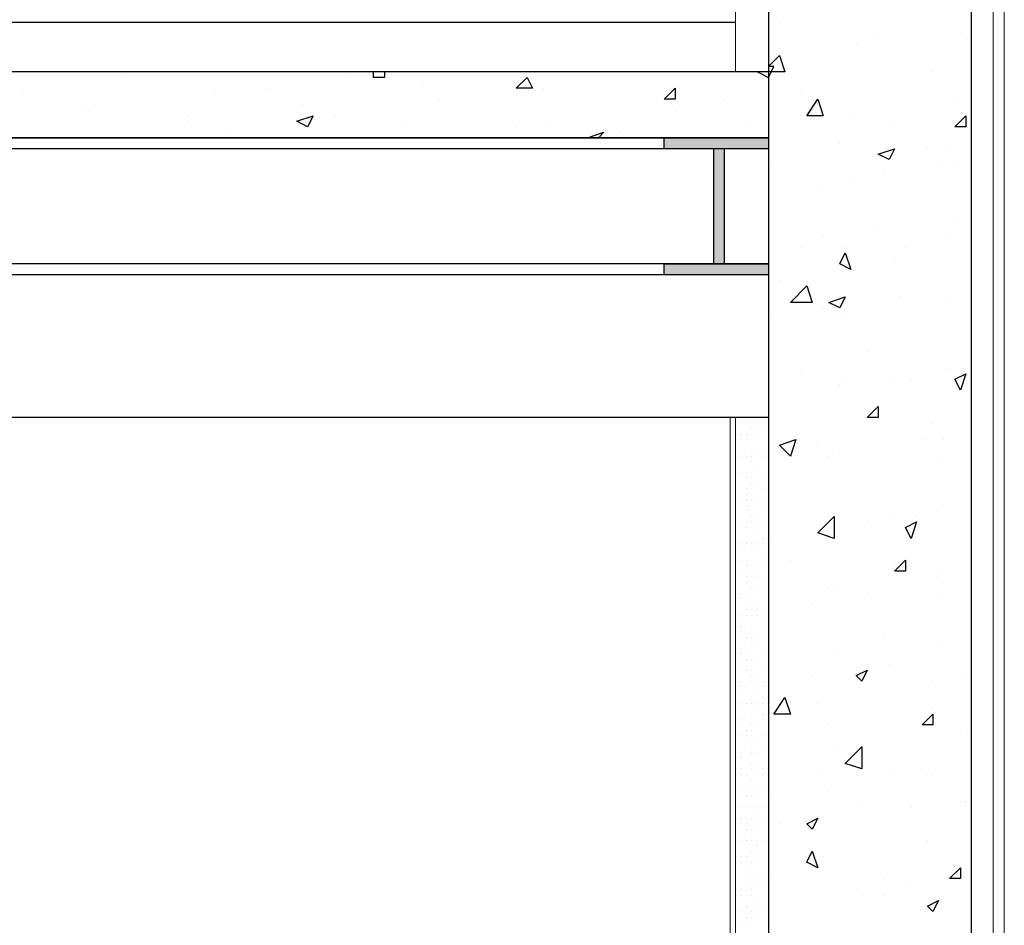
# Model space of a CAD drawing. Header units: metres. Extents: x 5.7 to 89.8, y 4 to 63.5.
# Tile 287 of 475: x 57.6 to 59.3, y 13.9 to 15.5. Entities that reach past the tile are written whole.
import ezdxf

# ---------------------------------------------------------------- set-up
doc = ezdxf.new("R2010")
doc.units = ezdxf.units.M
doc.header["$MEASUREMENT"] = 0
for name, color, linetype in [('PDF17_beam-A', 7, 'Continuous'), ('PDF17_boresh', 7, 'Continuous'), ('PDF17_hatch', 7, 'Continuous'), ('PDF17_hatch-borshi', 7, 'Continuous'), ('PDF17_kaff', 7, 'Continuous'), ('PDF17_shear wall', 7, 'Continuous')]:
    doc.layers.add(name, color=color, linetype=linetype)

msp = doc.modelspace()

# ---------------------------------------------------------------- linework, layer by layer
at = {"layer": 'PDF17_beam-A', "lineweight": 25}
for points in [[(58.8884, 15.3104), (45.9344, 15.3104)], [(58.8884, 15.2911), (50.9137, 15.2911)], [(58.7921, 15.2911), (58.7921, 15.0889), (58.8017, 15.0889)], [(58.8113, 15.0889), (58.8113, 15.2911)], [(58.8884, 15.0889), (50.9137, 15.0889)], [(58.8884, 15.0696), (50.9137, 15.0696)]]:
    msp.add_lwpolyline(points, dxfattribs=at)
for points in [[(58.7054, 15.3104), (58.8884, 15.3104), (58.8884, 15.2911), (58.7054, 15.2911)], [(58.7054, 15.0889), (58.8884, 15.0889), (58.8884, 15.0696), (58.7054, 15.0696)]]:
    msp.add_lwpolyline(points, close=True, dxfattribs=at)
at = {"layer": 'PDF17_beam-A', "transparency": 33554559}
for points in [[(58.7054, 15.2911), (58.8884, 15.2911), (58.7054, 15.3104)], [(58.8884, 15.2911), (58.7054, 15.3104), (58.8884, 15.3104)], [(58.7921, 15.0889), (58.8113, 15.0889), (58.7921, 15.2911)], [(58.8113, 15.0889), (58.7921, 15.2911), (58.8113, 15.2911)], [(58.7054, 15.0696), (58.8884, 15.0696), (58.7054, 15.0889)], [(58.8884, 15.0696), (58.7054, 15.0889), (58.8884, 15.0889)]]:
    msp.add_solid(points, dxfattribs=at)
at = {"layer": 'PDF17_boresh', "lineweight": 25}
for points in [[(58.8306, 15.5127), (44.2682, 15.5127)], [(58.8884, 14.8192), (50.9137, 14.8192)]]:
    msp.add_lwpolyline(points, dxfattribs=at)
at = {"layer": 'PDF17_hatch', "lineweight": 25}
for points in [[(58.9076, 15.5127), (58.9076, 15.5127)], [(58.9076, 15.5127), (58.9076, 15.5127)], [(58.8884, 15.4934), (58.8884, 15.4934)], [(59.2255, 15.4934), (59.2255, 15.4934)], [(59.0425, 15.4741), (59.0425, 15.4741)], [(59.081, 15.4838), (59.081, 15.4838)], [(58.8787, 15.426), (58.8691, 15.426), (58.8884, 15.4163), (58.898, 15.4356), (58.8884, 15.4356), (58.9076, 15.4549), (58.9173, 15.426), (58.8884, 15.426)], [(58.2142, 15.426), (58.2142, 15.4163), (58.1949, 15.4163), (58.1949, 15.426)], [(58.6765, 15.426), (58.6765, 15.426)], [(58.8884, 15.426), (58.8884, 15.426)], [(59.1773, 15.426), (59.1773, 15.426)], [(57.7615, 15.4163), (57.7615, 15.4163)], [(58.1468, 15.4163), (58.1468, 15.4163)], [(58.2816, 15.4067), (58.2816, 15.4067)], [(58.8884, 15.4163), (58.8884, 15.4163)], [(57.5785, 15.3874), (57.5785, 15.3874)], [(57.9156, 15.3874), (57.9156, 15.3874)], [(58.0119, 15.3971), (58.0119, 15.3971)], [(58.4935, 15.3971), (58.4935, 15.3971)], [(58.9462, 15.3874), (58.9462, 15.3874)], [(58.3105, 15.3778), (58.3105, 15.3778)], [(58.8113, 15.3778), (58.8113, 15.3778)], [(59.2158, 15.3778), (59.2158, 15.3778)], [(57.6845, 15.3586), (57.6845, 15.3586)], [(57.6941, 15.3586), (57.6941, 15.3586)], [(58.0697, 15.3682), (58.0697, 15.3682)], [(58.7246, 15.3586), (58.7246, 15.3586)], [(57.8675, 15.3489), (57.8675, 15.3489)], [(57.8675, 15.3393), (57.8675, 15.3393)], [(58.0601, 15.3393), (58.0601, 15.3393)], [(58.1275, 15.3489), (58.1275, 15.3489)], [(58.2527, 15.3393), (58.2527, 15.3393)], [(59.0328, 15.3489), (59.0328, 15.3489)], [(59.1003, 15.3393), (59.1003, 15.3393)], [(57.9445, 15.32), (57.9445, 15.32)], [(58.4453, 15.3297), (58.4453, 15.3297)], [(58.5031, 15.3297), (58.5031, 15.3297)], [(58.5802, 15.3104), (58.5705, 15.3104), (58.5994, 15.32), (58.5898, 15.3104)], [(58.6283, 15.32), (58.6283, 15.32)], [(58.8498, 15.3297), (58.8498, 15.3297)], [(57.7519, 15.3104), (57.7519, 15.3104)], [(58.3683, 15.3104), (58.3683, 15.3104)], [(58.8209, 15.3104), (58.8209, 15.3104)], [(58.8884, 15.3008), (58.8884, 15.3008)], [(59.0136, 15.3008), (59.0136, 15.3008)], [(59.1677, 15.2911), (59.1677, 15.2911)], [(59.2062, 15.2911), (59.2062, 15.2911)], [(59.081, 15.2815), (59.081, 15.2815)], [(58.898, 15.2622), (58.898, 15.2622)], [(59.0906, 15.2526), (59.0906, 15.2526)], [(59.1869, 15.2622), (59.1869, 15.2622)], [(59.2158, 15.2622), (59.2158, 15.2622)], [(59.0328, 15.2333), (59.0328, 15.2333)], [(58.975, 15.2237), (58.975, 15.2237)], [(59.2158, 15.1659), (59.2158, 15.1659)], [(59.081, 15.1563), (59.081, 15.1563)], [(58.9847, 15.137), (58.9847, 15.137)], [(59.2062, 15.137), (59.2062, 15.137)], [(58.9462, 15.1178), (58.9462, 15.1178)], [(59.0232, 15.1178), (59.0232, 15.1178)], [(59.1291, 15.1178), (59.1291, 15.1178)], [(59.1099, 15.0985), (59.1099, 15.0985)], [(58.9076, 15.06), (58.9076, 15.06)], [(59.1195, 15.0311), (59.1195, 15.0311)], [(58.9847, 15.0118), (58.9847, 15.0118)], [(59.2062, 15.0215), (59.2062, 15.0215)], [(58.898, 15.0022), (58.898, 15.0022)], [(59.0232, 14.9926), (59.0232, 14.9926)], [(59.0617, 14.9348), (59.0617, 14.9348)], [(59.2062, 14.9059), (59.2062, 14.9059)], [(58.9462, 14.8963), (58.9462, 14.8963)], [(59.0232, 14.8866), (59.0232, 14.8866)], [(59.1003, 14.8866), (59.1003, 14.8866)], [(59.1388, 14.8866), (59.1388, 14.8866)], [(59.0136, 14.877), (59.0136, 14.877)], [(58.8884, 14.8674), (58.8884, 14.8674)], [(58.8884, 14.8481), (58.8884, 14.8481)], [(59.1773, 14.8096), (59.1773, 14.8096)], [(58.975, 14.7711), (58.975, 14.7711)], [(59.158, 14.7807), (59.158, 14.7807)], [(59.1966, 14.7807), (59.1966, 14.7807)], [(58.9269, 14.7518), (58.9269, 14.7518)], [(58.9943, 14.7518), (58.9943, 14.7518)], [(59.0136, 14.7614), (59.0136, 14.7614)], [(59.1869, 14.7422), (59.1869, 14.7422)], [(59.1966, 14.6651), (59.1966, 14.6651)], [(59.1099, 14.6458), (59.1099, 14.6458)], [(59.1484, 14.6458), (59.1484, 14.6458)], [(59.0039, 14.6362), (59.0039, 14.6362)], [(59.0617, 14.6362), (59.0617, 14.6362)], [(58.898, 14.6073), (58.898, 14.6073)], [(58.9269, 14.5688), (58.9269, 14.5688)], [(59.1099, 14.5592), (59.1099, 14.5592)], [(59.1869, 14.5495), (59.1869, 14.5495)], [(59.1966, 14.5303), (59.1966, 14.5303)], [(58.9943, 14.5206), (58.9943, 14.5206)], [(59.0039, 14.5206), (59.0039, 14.5206)], [(59.0617, 14.511), (59.0617, 14.511)], [(59.1869, 14.511), (59.1869, 14.511)], [(58.9654, 14.4917), (58.9654, 14.4917)], [(59.0906, 14.434), (59.0906, 14.434)], [(59.1869, 14.4243), (59.1869, 14.4243)], [(59.0039, 14.4051), (59.0039, 14.4051)], [(59.1003, 14.3858), (59.1003, 14.3858)], [(58.9654, 14.3665), (58.9654, 14.3665)], [(59.0425, 14.3762), (59.0425, 14.3762)], [(59.2351, 14.3665), (59.2351, 14.3665)], [(59.1773, 14.3569), (59.1773, 14.3569)], [(58.975, 14.3184), (58.975, 14.3184)], [(59.1773, 14.3088), (59.1773, 14.3088)], [(58.9943, 14.2799), (58.9943, 14.2799)], [(59.2255, 14.2702), (59.2255, 14.2702)], [(59.0039, 14.2413), (59.0039, 14.2413)], [(58.975, 14.1932), (58.975, 14.1932)], [(59.1099, 14.1932), (59.1099, 14.1932)], [(59.1677, 14.1932), (59.1677, 14.1932)], [(59.1773, 14.1932), (59.1773, 14.1932)], [(58.9943, 14.1643), (58.9943, 14.1643)], [(58.898, 14.1547), (58.898, 14.1547)], [(59.0521, 14.145), (59.0521, 14.145)], [(59.2255, 14.145), (59.2255, 14.145)], [(59.2351, 14.145), (59.2351, 14.145)], [(59.1388, 14.1354), (59.1388, 14.1354)], [(58.9076, 14.1065), (58.9076, 14.1065)], [(59.1677, 14.0776), (59.1677, 14.0776)], [(58.9847, 14.0487), (58.9847, 14.0487)], [(58.898, 14.0198), (58.898, 14.0198)], [(59.0906, 14.0102), (59.0906, 14.0102)], [(59.0425, 13.9909), (59.0425, 13.9909)], [(59.1291, 14.0006), (59.1291, 14.0006)], [(59.0906, 13.9813), (59.0906, 13.9813)], [(59.1677, 13.9524), (59.1677, 13.9524)]]:
    msp.add_lwpolyline(points, dxfattribs=at)
for points in [[(58.4646, 15.4163), (58.4742, 15.3971), (58.4453, 15.3971)], [(58.7246, 15.3971), (58.7246, 15.3778), (58.7054, 15.3778)], [(58.975, 15.3778), (58.9847, 15.3489), (58.9558, 15.3489)], [(58.089, 15.3489), (58.0793, 15.3297), (58.0601, 15.3393)], [(59.2351, 15.3489), (59.2351, 15.3297), (59.2158, 15.3297)], [(59.1099, 15.2911), (59.1003, 15.2719), (59.081, 15.2815)], [(59.0232, 15.1081), (59.0328, 15.0792), (59.0136, 15.0889)], [(58.9654, 15.0215), (58.9269, 15.0215), (58.9558, 15.0504)], [(59.0232, 15.0311), (59.0136, 15.0118), (58.9943, 15.0215)], [(59.2351, 14.8963), (59.2255, 14.8674), (59.2158, 14.8866)], [(59.081, 14.8385), (59.081, 14.8192), (59.0617, 14.8192)], [(58.9365, 14.7807), (58.9269, 14.7518), (58.9076, 14.7711)], [(59.0039, 14.6073), (58.975, 14.617), (59.0039, 14.6458)], [(59.1484, 14.6362), (59.1388, 14.6073), (59.1291, 14.6266)], [(59.1291, 14.5688), (59.1291, 14.5495), (59.1099, 14.5495)], [(59.0617, 14.3762), (59.0521, 14.3569), (59.0425, 14.3665)], [(58.9173, 14.328), (58.9269, 14.2991), (58.898, 14.2991)], [(59.1773, 14.2991), (59.1773, 14.2799), (59.158, 14.2799)], [(59.0521, 14.2028), (59.0232, 14.2124), (59.0521, 14.2413)], [(58.975, 14.1161), (58.9654, 14.0969), (58.9558, 14.1065)], [(58.9654, 14.0583), (58.975, 14.0294), (58.9558, 14.0391)], [(59.2255, 14.0294), (59.2255, 14.0102), (59.2062, 14.0102)], [(59.1869, 13.9717), (59.1773, 13.9524), (59.1677, 13.962)]]:
    msp.add_lwpolyline(points, close=True, dxfattribs=at)
at = {"layer": 'PDF17_hatch-borshi', "lineweight": 18}
for points in [[(58.8306, 14.8192), (58.8306, 14.8192)], [(58.8595, 14.8192), (58.8595, 14.8192)], [(58.8787, 14.8192), (58.8787, 14.8192)], [(58.8402, 14.8096), (58.8402, 14.8096)], [(58.8595, 14.7999), (58.8595, 14.7999)], [(58.8691, 14.7999), (58.8691, 14.7999)], [(58.8787, 14.8096), (58.8787, 14.8096)], [(58.8787, 14.7999), (58.8787, 14.7999)], [(58.8884, 14.8096), (58.8884, 14.8096)], [(58.8306, 14.7903), (58.8306, 14.7903)], [(58.8402, 14.7903), (58.8402, 14.7903)], [(58.8498, 14.7903), (58.8498, 14.7903)], [(58.8691, 14.7903), (58.8691, 14.7903)], [(58.8691, 14.7903), (58.8691, 14.7903)], [(58.8402, 14.7807), (58.8402, 14.7807)], [(58.8402, 14.7807), (58.8402, 14.7807)], [(58.8498, 14.7807), (58.8498, 14.7807)], [(58.8498, 14.7807), (58.8498, 14.7807)], [(58.8884, 14.7807), (58.8884, 14.7807)], [(58.8306, 14.7518), (58.8306, 14.7518)], [(58.8402, 14.7518), (58.8402, 14.7518)], [(58.8498, 14.7518), (58.8498, 14.7518)], [(58.8498, 14.7518), (58.8498, 14.7518)], [(58.8595, 14.7614), (58.8595, 14.7614)], [(58.8595, 14.7518), (58.8595, 14.7518)], [(58.8691, 14.7614), (58.8691, 14.7614)], [(58.8787, 14.7614), (58.8787, 14.7614)], [(58.8787, 14.7614), (58.8787, 14.7614)], [(58.8787, 14.7518), (58.8787, 14.7518)], [(58.8787, 14.7518), (58.8787, 14.7518)], [(58.8884, 14.7518), (58.8884, 14.7518)], [(58.8306, 14.7325), (58.8306, 14.7325)], [(58.8595, 14.7422), (58.8595, 14.7422)], [(58.8691, 14.7325), (58.8691, 14.7325)], [(58.8306, 14.7133), (58.8306, 14.7133)], [(58.8402, 14.7229), (58.8402, 14.7229)], [(58.8498, 14.7229), (58.8498, 14.7229)], [(58.8498, 14.7229), (58.8498, 14.7229)], [(58.8498, 14.7133), (58.8498, 14.7133)], [(58.8595, 14.7133), (58.8595, 14.7133)], [(58.8787, 14.7133), (58.8787, 14.7133)], [(58.8595, 14.7036), (58.8595, 14.7036)], [(58.8691, 14.7036), (58.8691, 14.7036)], [(58.8691, 14.7036), (58.8691, 14.7036)], [(58.8691, 14.7036), (58.8691, 14.7036)], [(58.8498, 14.694), (58.8498, 14.694)], [(58.8498, 14.6844), (58.8498, 14.6844)], [(58.8787, 14.694), (58.8787, 14.694)], [(58.8306, 14.6747), (58.8306, 14.6747)], [(58.8306, 14.6747), (58.8306, 14.6747)], [(58.8306, 14.6651), (58.8306, 14.6651)], [(58.8402, 14.6747), (58.8402, 14.6747)], [(58.8498, 14.6747), (58.8498, 14.6747)], [(58.8498, 14.6651), (58.8498, 14.6651)], [(58.8595, 14.6747), (58.8595, 14.6747)], [(58.8691, 14.6747), (58.8691, 14.6747)], [(58.8691, 14.6747), (58.8691, 14.6747)], [(58.8787, 14.6747), (58.8787, 14.6747)], [(58.8787, 14.6651), (58.8787, 14.6651)], [(58.8306, 14.6458), (58.8306, 14.6458)], [(58.8498, 14.6555), (58.8498, 14.6555)], [(58.8595, 14.6458), (58.8595, 14.6458)], [(58.8691, 14.6458), (58.8691, 14.6458)], [(58.8691, 14.6458), (58.8691, 14.6458)], [(58.8306, 14.6266), (58.8306, 14.6266)], [(58.8402, 14.6362), (58.8402, 14.6362)], [(58.8498, 14.6362), (58.8498, 14.6362)], [(58.8498, 14.6266), (58.8498, 14.6266)], [(58.8498, 14.6266), (58.8498, 14.6266)], [(58.8595, 14.6362), (58.8595, 14.6362)], [(58.8691, 14.6362), (58.8691, 14.6362)], [(58.8787, 14.6362), (58.8787, 14.6362)], [(58.8884, 14.6362), (58.8884, 14.6362)], [(58.8306, 14.617), (58.8306, 14.617)], [(58.8306, 14.617), (58.8306, 14.617)], [(58.8691, 14.617), (58.8691, 14.617)], [(58.8306, 14.6073), (58.8306, 14.6073)], [(58.8402, 14.5977), (58.8402, 14.5977)], [(58.8498, 14.6073), (58.8498, 14.6073)], [(58.8498, 14.5977), (58.8498, 14.5977)], [(58.8595, 14.5977), (58.8595, 14.5977)], [(58.8595, 14.5977), (58.8595, 14.5977)], [(58.8691, 14.5977), (58.8691, 14.5977)], [(58.8787, 14.6073), (58.8787, 14.6073)], [(58.8787, 14.5977), (58.8787, 14.5977)], [(58.8884, 14.5977), (58.8884, 14.5977)], [(58.8306, 14.5881), (58.8306, 14.5881)], [(58.8402, 14.5881), (58.8402, 14.5881)], [(58.8595, 14.5881), (58.8595, 14.5881)], [(58.8691, 14.5881), (58.8691, 14.5881)], [(58.8691, 14.5881), (58.8691, 14.5881)], [(58.8787, 14.5784), (58.8787, 14.5784)], [(58.8306, 14.5688), (58.8306, 14.5688)], [(58.8306, 14.5592), (58.8306, 14.5592)], [(58.8402, 14.5688), (58.8402, 14.5688)], [(58.8498, 14.5688), (58.8498, 14.5688)], [(58.8498, 14.5592), (58.8498, 14.5592)], [(58.8691, 14.5592), (58.8691, 14.5592)], [(58.8691, 14.5592), (58.8691, 14.5592)], [(58.8787, 14.5592), (58.8787, 14.5592)], [(58.8306, 14.5495), (58.8306, 14.5495)], [(58.8402, 14.5495), (58.8402, 14.5495)], [(58.8498, 14.5495), (58.8498, 14.5495)], [(58.8498, 14.5495), (58.8498, 14.5495)], [(58.8498, 14.5399), (58.8498, 14.5399)], [(58.8691, 14.5495), (58.8691, 14.5495)], [(58.8691, 14.5399), (58.8691, 14.5399)], [(58.8306, 14.5303), (58.8306, 14.5303)], [(58.8498, 14.5303), (58.8498, 14.5303)], [(58.8787, 14.5303), (58.8787, 14.5303)], [(58.8306, 14.511), (58.8306, 14.511)], [(58.8402, 14.511), (58.8402, 14.511)], [(58.8402, 14.511), (58.8402, 14.511)], [(58.8498, 14.511), (58.8498, 14.511)], [(58.8498, 14.511), (58.8498, 14.511)], [(58.8595, 14.5206), (58.8595, 14.5206)], [(58.8691, 14.5206), (58.8691, 14.5206)], [(58.8787, 14.5206), (58.8787, 14.5206)], [(58.8884, 14.5206), (58.8884, 14.5206)], [(58.8884, 14.5206), (58.8884, 14.5206)], [(58.8884, 14.511), (58.8884, 14.511)], [(58.8306, 14.5014), (58.8306, 14.5014)], [(58.8402, 14.5014), (58.8402, 14.5014)], [(58.8498, 14.4917), (58.8498, 14.4917)], [(58.8691, 14.4917), (58.8691, 14.4917)], [(58.8787, 14.5014), (58.8787, 14.5014)], [(58.8402, 14.4725), (58.8402, 14.4725)], [(58.8498, 14.4821), (58.8498, 14.4821)], [(58.8498, 14.4725), (58.8498, 14.4725)], [(58.8595, 14.4725), (58.8595, 14.4725)], [(58.8691, 14.4821), (58.8691, 14.4821)], [(58.8691, 14.4821), (58.8691, 14.4821)], [(58.8691, 14.4725), (58.8691, 14.4725)], [(58.8691, 14.4725), (58.8691, 14.4725)], [(58.8787, 14.4821), (58.8787, 14.4821)], [(58.8306, 14.4532), (58.8306, 14.4532)], [(58.8402, 14.4629), (58.8402, 14.4629)], [(58.8402, 14.4532), (58.8402, 14.4532)], [(58.8595, 14.4532), (58.8595, 14.4532)], [(58.8787, 14.4629), (58.8787, 14.4629)], [(58.8787, 14.4629), (58.8787, 14.4629)], [(58.8787, 14.4532), (58.8787, 14.4532)], [(58.8402, 14.4436), (58.8402, 14.4436)], [(58.8884, 14.4436), (58.8884, 14.4436)], [(58.8306, 14.434), (58.8306, 14.434)], [(58.8402, 14.434), (58.8402, 14.434)], [(58.8402, 14.434), (58.8402, 14.434)], [(58.8498, 14.434), (58.8498, 14.434)], [(58.8498, 14.434), (58.8498, 14.434)], [(58.8595, 14.434), (58.8595, 14.434)], [(58.8595, 14.4243), (58.8595, 14.4243)], [(58.8691, 14.434), (58.8691, 14.434)], [(58.8691, 14.4243), (58.8691, 14.4243)], [(58.8787, 14.434), (58.8787, 14.434)], [(58.8787, 14.434), (58.8787, 14.434)], [(58.8402, 14.4147), (58.8402, 14.4147)], [(58.8402, 14.4051), (58.8402, 14.4051)], [(58.8498, 14.4051), (58.8498, 14.4051)], [(58.8787, 14.4051), (58.8787, 14.4051)], [(58.8787, 14.4051), (58.8787, 14.4051)], [(58.8884, 14.4051), (58.8884, 14.4051)], [(58.8402, 14.3954), (58.8402, 14.3954)], [(58.8498, 14.3954), (58.8498, 14.3954)], [(58.8595, 14.3954), (58.8595, 14.3954)], [(58.8691, 14.3954), (58.8691, 14.3954)], [(58.8691, 14.3954), (58.8691, 14.3954)], [(58.8884, 14.3954), (58.8884, 14.3954)], [(58.8402, 14.3762), (58.8402, 14.3762)], [(58.8498, 14.3762), (58.8498, 14.3762)], [(58.8595, 14.3762), (58.8595, 14.3762)], [(58.8595, 14.3665), (58.8595, 14.3665)], [(58.8595, 14.3665), (58.8595, 14.3665)], [(58.8691, 14.3665), (58.8691, 14.3665)], [(58.8787, 14.3762), (58.8787, 14.3762)], [(58.8402, 14.3569), (58.8402, 14.3569)], [(58.8402, 14.3569), (58.8402, 14.3569)], [(58.8595, 14.3569), (58.8595, 14.3569)], [(58.8691, 14.3569), (58.8691, 14.3569)], [(58.8787, 14.3569), (58.8787, 14.3569)], [(58.8884, 14.3569), (58.8884, 14.3569)], [(58.8402, 14.3473), (58.8402, 14.3473)], [(58.8402, 14.3376), (58.8402, 14.3376)], [(58.8691, 14.3376), (58.8691, 14.3376)], [(58.8787, 14.3473), (58.8787, 14.3473)], [(58.8884, 14.3473), (58.8884, 14.3473)], [(58.8402, 14.3184), (58.8402, 14.3184)], [(58.8498, 14.3184), (58.8498, 14.3184)], [(58.8498, 14.3184), (58.8498, 14.3184)], [(58.8498, 14.3184), (58.8498, 14.3184)], [(58.8595, 14.328), (58.8595, 14.328)], [(58.8595, 14.3184), (58.8595, 14.3184)], [(58.8691, 14.3184), (58.8691, 14.3184)], [(58.8787, 14.328), (58.8787, 14.328)], [(58.8787, 14.3184), (58.8787, 14.3184)], [(58.8787, 14.3184), (58.8787, 14.3184)], [(58.8306, 14.3088), (58.8306, 14.3088)], [(58.8306, 14.2991), (58.8306, 14.2991)], [(58.8402, 14.3088), (58.8402, 14.3088)], [(58.8595, 14.2991), (58.8595, 14.2991)], [(58.8691, 14.3088), (58.8691, 14.3088)], [(58.8787, 14.2991), (58.8787, 14.2991)], [(58.8402, 14.2895), (58.8402, 14.2895)], [(58.8402, 14.2895), (58.8402, 14.2895)], [(58.8787, 14.2895), (58.8787, 14.2895)], [(58.8884, 14.2895), (58.8884, 14.2895)], [(58.8884, 14.2895), (58.8884, 14.2895)], [(58.8402, 14.2799), (58.8402, 14.2799)], [(58.8498, 14.2702), (58.8498, 14.2702)], [(58.8595, 14.2799), (58.8595, 14.2799)], [(58.8595, 14.2702), (58.8595, 14.2702)], [(58.8691, 14.2799), (58.8691, 14.2799)], [(58.8884, 14.2799), (58.8884, 14.2799)], [(58.8402, 14.2606), (58.8402, 14.2606)], [(58.8498, 14.2606), (58.8498, 14.2606)], [(58.8498, 14.251), (58.8498, 14.251)], [(58.8595, 14.2606), (58.8595, 14.2606)], [(58.8691, 14.251), (58.8691, 14.251)], [(58.8787, 14.2606), (58.8787, 14.2606)], [(58.8402, 14.2317), (58.8402, 14.2317)], [(58.8402, 14.2317), (58.8402, 14.2317)], [(58.8595, 14.2413), (58.8595, 14.2413)], [(58.8595, 14.2317), (58.8595, 14.2317)], [(58.8691, 14.2317), (58.8691, 14.2317)], [(58.8787, 14.2413), (58.8787, 14.2413)], [(58.8787, 14.2413), (58.8787, 14.2413)], [(58.8884, 14.2317), (58.8884, 14.2317)], [(58.8884, 14.2317), (58.8884, 14.2317)], [(58.8402, 14.2221), (58.8402, 14.2221)], [(58.8595, 14.2124), (58.8595, 14.2124)], [(58.8595, 14.2124), (58.8595, 14.2124)], [(58.8595, 14.2124), (58.8595, 14.2124)], [(58.8691, 14.2124), (58.8691, 14.2124)], [(58.8402, 14.2028), (58.8402, 14.2028)], [(58.8402, 14.2028), (58.8402, 14.2028)], [(58.8595, 14.2028), (58.8595, 14.2028)], [(58.8787, 14.2028), (58.8787, 14.2028)], [(58.8884, 14.2028), (58.8884, 14.2028)], [(58.8884, 14.2028), (58.8884, 14.2028)], [(58.8306, 14.1932), (58.8306, 14.1932)], [(58.8402, 14.1932), (58.8402, 14.1932)], [(58.8498, 14.1932), (58.8498, 14.1932)], [(58.8595, 14.1835), (58.8595, 14.1835)], [(58.8691, 14.1932), (58.8691, 14.1932)], [(58.8787, 14.1932), (58.8787, 14.1932)], [(58.8884, 14.1835), (58.8884, 14.1835)], [(58.8306, 14.1739), (58.8306, 14.1739)], [(58.8402, 14.1643), (58.8402, 14.1643)], [(58.8498, 14.1739), (58.8498, 14.1739)], [(58.8691, 14.1739), (58.8691, 14.1739)], [(58.8787, 14.1739), (58.8787, 14.1739)], [(58.8884, 14.1739), (58.8884, 14.1739)], [(58.8498, 14.1547), (58.8498, 14.1547)], [(58.8498, 14.1547), (58.8498, 14.1547)], [(58.8595, 14.1547), (58.8595, 14.1547)], [(58.8595, 14.1547), (58.8595, 14.1547)], [(58.8691, 14.1547), (58.8691, 14.1547)], [(58.8691, 14.1547), (58.8691, 14.1547)], [(58.8306, 14.1354), (58.8306, 14.1354)], [(58.8402, 14.1354), (58.8402, 14.1354)], [(58.8498, 14.1354), (58.8498, 14.1354)], [(58.8691, 14.1354), (58.8691, 14.1354)], [(58.8691, 14.1258), (58.8691, 14.1258)], [(58.8787, 14.1354), (58.8787, 14.1354)], [(58.8787, 14.1354), (58.8787, 14.1354)], [(58.8884, 14.1354), (58.8884, 14.1354)], [(58.8402, 14.1161), (58.8402, 14.1161)], [(58.8595, 14.1161), (58.8595, 14.1161)], [(58.8691, 14.1161), (58.8691, 14.1161)], [(58.8691, 14.1161), (58.8691, 14.1161)], [(58.8787, 14.1161), (58.8787, 14.1161)], [(58.8402, 14.1065), (58.8402, 14.1065)], [(58.8498, 14.1065), (58.8498, 14.1065)], [(58.8498, 14.0969), (58.8498, 14.0969)], [(58.8595, 14.0969), (58.8595, 14.0969)], [(58.8691, 14.0969), (58.8691, 14.0969)], [(58.8884, 14.1065), (58.8884, 14.1065)], [(58.8306, 14.0776), (58.8306, 14.0776)], [(58.8402, 14.0776), (58.8402, 14.0776)], [(58.8498, 14.0776), (58.8498, 14.0776)], [(58.8595, 14.0872), (58.8595, 14.0872)], [(58.8595, 14.0776), (58.8595, 14.0776)], [(58.8691, 14.0776), (58.8691, 14.0776)], [(58.8787, 14.0776), (58.8787, 14.0776)], [(58.8787, 14.0776), (58.8787, 14.0776)], [(58.8884, 14.0776), (58.8884, 14.0776)], [(58.8306, 14.068), (58.8306, 14.068)], [(58.8595, 14.0583), (58.8595, 14.0583)], [(58.8691, 14.068), (58.8691, 14.068)], [(58.8691, 14.0583), (58.8691, 14.0583)], [(58.8306, 14.0391), (58.8306, 14.0391)], [(58.8402, 14.0487), (58.8402, 14.0487)], [(58.8402, 14.0391), (58.8402, 14.0391)], [(58.8498, 14.0487), (58.8498, 14.0487)], [(58.8498, 14.0487), (58.8498, 14.0487)], [(58.8595, 14.0391), (58.8595, 14.0391)], [(58.8595, 14.0391), (58.8595, 14.0391)], [(58.8691, 14.0391), (58.8691, 14.0391)], [(58.8691, 14.0391), (58.8691, 14.0391)], [(58.8498, 14.0294), (58.8498, 14.0294)], [(58.8306, 14.0198), (58.8306, 14.0198)], [(58.8306, 14.0102), (58.8306, 14.0102)], [(58.8498, 14.0198), (58.8498, 14.0198)], [(58.8691, 14.0198), (58.8691, 14.0198)], [(58.8787, 14.0198), (58.8787, 14.0198)], [(58.8787, 14.0198), (58.8787, 14.0198)], [(58.8306, 14.0006), (58.8306, 14.0006)], [(58.8306, 13.9909), (58.8306, 13.9909)], [(58.8402, 13.9909), (58.8402, 13.9909)], [(58.8402, 13.9909), (58.8402, 13.9909)], [(58.8498, 14.0006), (58.8498, 14.0006)], [(58.8498, 13.9909), (58.8498, 13.9909)], [(58.8595, 13.9909), (58.8595, 13.9909)], [(58.8691, 14.0006), (58.8691, 14.0006)], [(58.8691, 14.0006), (58.8691, 14.0006)], [(58.8787, 14.0006), (58.8787, 14.0006)], [(58.8306, 13.9717), (58.8306, 13.9717)], [(58.8402, 13.9813), (58.8402, 13.9813)], [(58.8595, 13.9813), (58.8595, 13.9813)], [(58.8691, 13.9717), (58.8691, 13.9717)], [(58.8884, 13.9813), (58.8884, 13.9813)], [(58.8306, 13.9524), (58.8306, 13.9524)], [(58.8402, 13.9524), (58.8402, 13.9524)], [(58.8498, 13.962), (58.8498, 13.962)], [(58.8595, 13.9524), (58.8595, 13.9524)], [(58.8691, 13.962), (58.8691, 13.962)], [(58.8787, 13.962), (58.8787, 13.962)], [(58.8787, 13.962), (58.8787, 13.962)], [(58.8884, 13.962), (58.8884, 13.962)], [(58.8306, 13.9428), (58.8306, 13.9428)], [(58.8498, 13.9428), (58.8498, 13.9428)], [(58.8595, 13.9428), (58.8595, 13.9428)], [(58.8691, 13.9428), (58.8691, 13.9428)], [(58.8402, 13.9331), (58.8402, 13.9331)], [(58.8498, 13.9331), (58.8498, 13.9331)], [(58.8498, 13.9331), (58.8498, 13.9331)]]:
    msp.add_lwpolyline(points, dxfattribs=at)
at = {"layer": 'PDF17_kaff', "lineweight": 20}
for points in [[(59.2832, 10.9378), (59.2832, 20.9061), (59.3025, 20.9061), (59.3025, 10.9378)], [(58.8306, 18.9799), (58.8306, 15.426)], [(58.8306, 14.8192), (58.8306, 11.4579), (58.8209, 11.4579), (58.8209, 14.8192)]]:
    msp.add_lwpolyline(points, dxfattribs=at)
at = {"layer": 'PDF17_kaff', "lineweight": 30}
msp.add_lwpolyline([(58.8884, 15.426), (45.8092, 15.426), (44.1526, 15.426), (44.1526, 15.3104), (45.8092, 15.3104), (58.8884, 15.3104)], dxfattribs=at)
at = {"layer": 'PDF17_shear wall', "lineweight": 30}
msp.add_lwpolyline([(59.2447, 10.9378), (59.2447, 19.4711), (58.8884, 19.4711), (58.8884, 10.9378)], dxfattribs=at)

doc.saveas('drawing.dxf')
